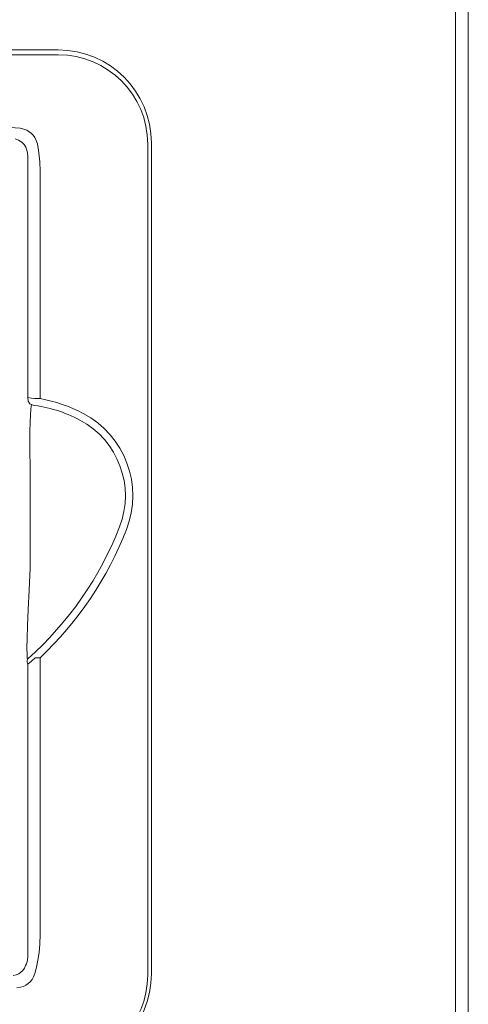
# Model space of a CAD drawing. Header units: millimetres. Extents: x -473 to 23648, y -382 to 1866.
# Tile 559 of 607: x 19873 to 19933, y 659 to 791. Entities that reach past the tile are written whole.
import ezdxf

# ---------------------------------------------------------------- set-up
doc = ezdxf.new("R2010")
doc.units = ezdxf.units.MM
doc.header["$LTSCALE"] = 80
doc.layers.get('0').update_dxf_attribs({"linetype": 'CONTINUOUS'})

msp = doc.modelspace()

# ---------------------------------------------------------------- linework, layer by layer
at = {"linetype": 'Continuous', "lineweight": 0}
for p, q in [((19931.07, 242.741), (19931.07, 862.741)), ((19932.77, 242.741), (19932.77, 862.741)), ((19795.77, 786.941), (19877.77, 786.941)), ((19877.77, 786.291), (19795.77, 786.291)), ((19889.77, 662.79), (19889.77, 774.291)), ((19890.27, 774.441), (19890.27, 662.94)), ((19875.33, 740.135), (19875.329, 770.674)), ((19873.684, 769.956), (19873.684, 740.28)), ((19874.645, 740.135), (19875.33, 740.135)), ((19873.938, 739.447), (19874.244, 739.288)), ((19874.19, 739.294), (19874.244, 739.288)), ((19873.998, 717.444), (19873.998, 731.227)), ((19873.603, 705.3), (19873.575, 705.778)), ((19873.588, 704.778), (19873.685, 704.477)), ((19873.648, 705.175), (19873.603, 705.3)), ((19873.704, 705.224), (19873.648, 705.175)), ((19874.171, 704.916), (19873.685, 704.477)), ((19873.685, 704.477), (19873.685, 669.276)), ((19874.648, 705.36), (19874.171, 704.916)), ((19875.332, 705.36), (19874.648, 705.36)), ((19875.336, 668.194), (19875.332, 705.359)), ((19873.669, 665.168), (19873.642, 664.831))]:
    msp.add_line(p, q, dxfattribs=at)
for points in [[(19872.658, 776.421), (19872.005, 776.486), (19871.344, 776.53), (19870.667, 776.553)], [(19874.961, 774.325), (19874.822, 774.787), (19874.629, 775.17), (19874.405, 775.482), (19874.157, 775.741), (19873.874, 775.965), (19873.539, 776.161), (19873.135, 776.32), (19872.658, 776.421)], [(19871.963, 775.017), (19872.451, 774.852), (19872.871, 774.578), (19873.179, 774.254), (19873.399, 773.893), (19873.539, 773.486)], [(19873.539, 773.486), (19873.637, 773.089), (19873.673, 772.691)], [(19875.329, 770.674), (19875.287, 771.901), (19875.164, 773.116), (19874.961, 774.325)], [(19873.673, 772.691), (19873.686, 771.38), (19873.684, 769.956)], [(19873.684, 740.28), (19874.166, 740.213), (19874.645, 740.135)], [(19873.684, 740.28), (19873.735, 739.807), (19873.938, 739.447)], [(19873.998, 731.227), (19873.971, 732.821), (19873.965, 734.344), (19873.975, 735.744), (19874, 736.963), (19874.036, 737.959), (19874.081, 738.695), (19874.133, 739.147), (19874.19, 739.294)], [(19873.575, 705.778), (19873.568, 706.636), (19873.587, 707.921), (19873.636, 709.657), (19873.72, 711.839), (19873.841, 714.443), (19873.998, 717.444)], [(19873.704, 705.224), (19873.595, 705.038), (19873.588, 704.778)], [(19873.685, 669.276), (19873.692, 667.82), (19873.685, 666.449), (19873.669, 665.168)], [(19874.618, 662.951), (19874.831, 663.806), (19875.025, 664.748), (19875.185, 665.787), (19875.295, 666.932), (19875.336, 668.194)], [(19873.642, 664.831), (19873.578, 664.528), (19873.489, 664.263), (19873.385, 664.035)], [(19873.385, 664.035), (19873.231, 663.689), (19873.011, 663.382), (19872.759, 663.14), (19872.47, 662.945), (19872.12, 662.793), (19871.713, 662.705)], [(19872.22, 661.065), (19872.688, 661.125), (19873.094, 661.249), (19873.436, 661.414), (19873.731, 661.612), (19873.995, 661.85), (19874.244, 662.152), (19874.463, 662.529), (19874.618, 662.951)]]:
    msp.add_lwpolyline(points, dxfattribs=at)
for centre, radius, start, end in [((19877.77, 774.441), 12.5, 0, 90), ((19877.77, 774.291), 12, 0, 90), ((19871.906, 720.735), 19.7, 62.14012, 79.99141), ((19871.906, 720.735), 18.7, 62.14012, 82.98333), ((19875.27, 727.1), 12.5, 338.81335, 62.14012), ((19875.27, 727.1), 11.5, 338.81335, 62.14012), ((19843.102, 739.569), 46, 311.70167, 338.81335), ((19843.102, 739.569), 47, 313.2929, 338.81335), ((19877.77, 662.94), 12.5, 270, 0), ((19877.77, 662.79), 12, 270, 0)]:
    msp.add_arc(centre, radius, start, end, dxfattribs=at)

doc.saveas('drawing.dxf')
